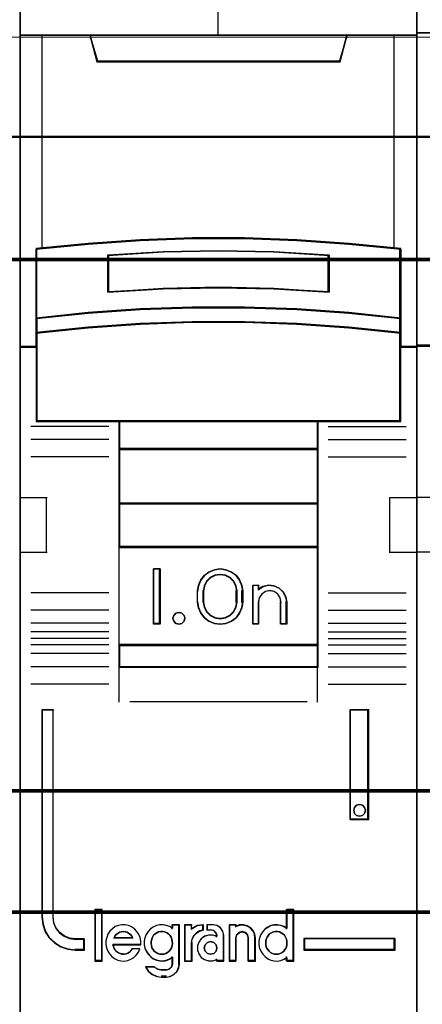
# Model space of a CAD drawing. Header units: millimetres. Extents: x -1290 to 1795, y -4192 to -1311.
# Tile 602 of 656: x 1099.24 to 1102.88, y -2951.31 to -2942.41. Entities that reach past the tile are written whole.
import ezdxf

# ---------------------------------------------------------------- set-up
doc = ezdxf.new("R2010")
doc.units = ezdxf.units.MM
doc.layers.add('30', color=7, linetype='Continuous')
doc.layers.add('45', color=7, linetype='Continuous')
doc.layers.add('Aparatura', color=7, linetype='Continuous', lineweight=13)

# ---------------------------------------------------------------- blocks, each defined once
blk = doc.blocks.new('*U390')
at = {"layer": '45', "color": 7}
for points in [[(360.472896, -233.760161), (342.499917, -233.760161), (342.499917, -315.4849), (360.472896, -315.4849), (360.472896, -233.760161)], [(350.307486, -261.657087), (352.665327, -261.657087), (355.023168, -261.744952), (357.375448, -261.909699), (359.727729, -262.140344), (359.727729, -265.276027), (359.727729, -265.945997), (359.727729, -266.577527), (360.472896, -266.577527), (360.472896, -252.46421), (359.471925, -252.46421), (357.297595, -252.46421), (356.980621, -253.644896), (345.992191, -253.644896), (345.675217, -252.46421), (343.500887, -252.46421), (342.499917, -252.46421), (342.499917, -266.577527), (343.245084, -266.577527), (343.245084, -265.945997), (343.245084, -265.276027), (343.245084, -262.140344), (345.586242, -261.909699), (347.949644, -261.744952), (350.307486, -261.657087)], [(345.986101, -253.679668), (356.986712, -253.679668), (357.304037, -252.46421), (351.480839, -252.46421), (345.668775, -252.46421), (345.986101, -253.679668)], [(355.024106, -264.875361), (357.37701, -265.035902), (359.729915, -265.279483), (359.729915, -262.118474), (357.37701, -261.885965), (355.024106, -261.719888), (352.66564, -261.631313), (350.307173, -261.631313), (347.948706, -261.719888), (345.584677, -261.885965), (343.242898, -262.118474), (343.242898, -265.279483), (345.584677, -265.035902), (347.948706, -264.875361), (350.307173, -264.792322), (352.66564, -264.792322), (355.024106, -264.875361)], [(356.489443, -262.408488), (356.489443, -264.080183), (353.987925, -263.940409), (351.480835, -263.895681), (348.984888, -263.940409), (346.483369, -264.080183), (346.483369, -262.408488), (348.984888, -262.263123), (351.480835, -262.218396), (353.987925, -262.263123), (356.489443, -262.408488)], [(353.987925, -263.940409), (356.489443, -264.080183), (356.489443, -262.408488), (353.987925, -262.263123), (351.480835, -262.218396), (348.984888, -262.263123), (346.483369, -262.408488), (346.483369, -264.080183), (348.984888, -263.940409), (351.480835, -263.895681), (353.987925, -263.940409)], [(357.37701, -265.007853), (355.024106, -264.843723), (352.66564, -264.758828), (350.307173, -264.758828), (347.948706, -264.843723), (345.584677, -265.007853), (343.242898, -265.256878), (343.242898, -265.947356), (345.584677, -265.698331), (347.948706, -265.534201), (350.307173, -265.449306), (352.66564, -265.449306), (355.024106, -265.534201), (357.37701, -265.698331), (359.729915, -265.947356), (359.729915, -265.256878), (357.37701, -265.007853)], [(355.024106, -265.50957), (352.66564, -265.426702), (350.307173, -265.426702), (347.948706, -265.50957), (345.584677, -265.669781), (343.242898, -265.91286), (343.242898, -266.548179), (343.242898, -269.940234), (346.99197, -269.940234), (355.980843, -269.940234), (359.729915, -269.940234), (359.729915, -266.548179), (359.729915, -265.91286), (357.37701, -265.669781), (355.024106, -265.50957)], [(346.982867, -271.193395), (355.989945, -271.193395), (355.989945, -269.902532), (346.982867, -269.902532), (346.982867, -271.193395)], [(355.989945, -271.155692), (346.982867, -271.155692), (346.982867, -273.658423), (355.989945, -273.658423), (355.989945, -271.155692)], [(355.989945, -273.62072), (346.982867, -273.62072), (346.982867, -275.624341), (355.989945, -275.624341), (355.989945, -273.62072)], [(346.982867, -280.055287), (355.989945, -280.055287), (355.989945, -275.586638), (346.982867, -275.586638), (346.982867, -280.055287)], [(348.843005, -276.599221), (348.843005, -279.101951), (348.547603, -279.101951), (348.547603, -276.599221), (348.843005, -276.599221)], [(352.543364, -277.344478), (352.582975, -277.594751), (352.582975, -278.10642), (352.543364, -278.356694), (352.435851, -278.601405), (352.283069, -278.812747), (352.073702, -278.96291), (351.824724, -279.06302), (351.564429, -279.101951), (351.298475, -279.06302), (351.049497, -278.96291), (350.845788, -278.812747), (350.687348, -278.601405), (350.579835, -278.356694), (350.540224, -278.10642), (350.540224, -277.594751), (350.579835, -277.344478), (350.687348, -277.099767), (350.845788, -276.888425), (351.049497, -276.738261), (351.298475, -276.638152), (351.564429, -276.599221), (351.824724, -276.638152), (352.073702, -276.738261), (352.283069, -276.888425), (352.435851, -277.099767), (352.543364, -277.344478)], [(352.326959, -278.108312), (352.326959, -277.59485), (352.287127, -277.371605), (352.184699, -277.159523), (352.008297, -276.992089), (351.797751, -276.886048), (351.564445, -276.84698), (351.325448, -276.886048), (351.114902, -276.992089), (350.9385, -277.159523), (350.836072, -277.371605), (350.79624, -277.59485), (350.79624, -278.108312), (350.836072, -278.331557), (350.9385, -278.543639), (351.114902, -278.711073), (351.325448, -278.817114), (351.564445, -278.850601), (351.797751, -278.817114), (352.008297, -278.711073), (352.184699, -278.543639), (352.287127, -278.331557), (352.326959, -278.108312)], [(353.504009, -277.394878), (353.754387, -277.338909), (353.993384, -277.361296), (354.226691, -277.462042), (354.408784, -277.635547), (354.533973, -277.853829), (354.573806, -278.100095), (354.573806, -279.101951), (354.312047, -279.101951), (354.312047, -278.100095), (354.272214, -277.898605), (354.169787, -277.736293), (354.004765, -277.624353), (353.79991, -277.585175), (353.606436, -277.624353), (353.447105, -277.736293), (353.327606, -277.898605), (353.293464, -278.100095), (353.293464, -279.101951), (353.043086, -279.101951), (353.043086, -277.338909), (353.293464, -277.338909), (353.293464, -277.529205), (353.504009, -277.394878)], [(349.927817, -278.701785), (349.963743, -278.831251), (349.927817, -278.960716), (349.832015, -279.060757), (349.700288, -279.101951), (349.556585, -279.060757), (349.466771, -278.960716), (349.424858, -278.831251), (349.466771, -278.701785), (349.556585, -278.601744), (349.700288, -278.57232), (349.832015, -278.601744), (349.927817, -278.701785)], [(355.989945, -280.017584), (346.982867, -280.017584), (346.982867, -281.040939), (355.989945, -281.040939), (355.989945, -280.017584)], [(345.423502, -293.834666), (345.423502, -293.345526), (345.021603, -293.345526), (344.749896, -293.307054), (344.512153, -293.202631), (344.302712, -293.05424), (344.138556, -292.85089), (344.031005, -292.609067), (344.002702, -292.345261), (344.002702, -282.969154), (343.498913, -282.969154), (343.498913, -292.345261), (343.532876, -292.680515), (343.640427, -292.999281), (343.821565, -293.279575), (344.070629, -293.510405), (344.359318, -293.686276), (344.676309, -293.796195), (345.021603, -293.834666), (345.423502, -293.834666)], [(357.443682, -282.969154), (357.443682, -287.931526), (358.281549, -287.931526), (358.281549, -282.969154), (357.443682, -282.969154)], [(358.095316, -287.382346), (358.131163, -287.511811), (358.095316, -287.653046), (357.999725, -287.741318), (357.862314, -287.782511), (357.730876, -287.741318), (357.635286, -287.653046), (357.599439, -287.511811), (357.635286, -287.382346), (357.730876, -287.282305), (357.862314, -287.252881), (357.999725, -287.282305), (358.095316, -287.382346)], [(346.209451, -294.310437), (346.209451, -292.019559), (345.903307, -292.019559), (345.903307, -294.310437), (346.209451, -294.310437)], [(359.4739, -293.310422), (355.350803, -293.310422), (355.350803, -293.834666), (359.4739, -293.834666), (359.4739, -293.310422)]]:
    blk.add_lwpolyline(points, close=True, dxfattribs=at)
at = {"layer": '45', "color": 139}
for points in [[(360.472896, -233.760161), (342.499917, -233.760161), (342.499917, -315.4849), (360.472896, -315.4849), (360.472896, -233.760161)], [(355.015655, -265.526864), (352.662822, -265.444656), (350.30999, -265.444656), (347.957158, -265.526864), (345.598776, -265.685801), (343.262591, -265.926946), (343.262591, -266.557211), (343.262591, -269.922281), (347.002707, -269.922281), (355.970106, -269.922281), (359.710221, -269.922281), (359.710221, -266.557211), (359.710221, -265.926946), (357.362938, -265.685801), (355.015655, -265.526864)], [(349.963743, -278.831251), (349.927817, -278.701785), (349.832015, -278.601744), (349.700288, -278.57232), (349.556585, -278.601744), (349.466771, -278.701785), (349.424858, -278.831251), (349.466771, -278.960716), (349.556585, -279.060757), (349.700288, -279.101951), (349.832015, -279.060757), (349.927817, -278.960716), (349.963743, -278.831251)], [(358.131163, -287.511811), (358.095316, -287.382346), (357.999725, -287.282305), (357.862314, -287.252881), (357.730876, -287.282305), (357.635286, -287.382346), (357.599439, -287.511811), (357.635286, -287.653046), (357.730876, -287.741318), (357.862314, -287.782511), (357.999725, -287.741318), (358.095316, -287.653046), (358.131163, -287.511811)], [(348.916888, -294.021384), (349.015259, -294.010017), (349.102057, -293.981598), (349.183069, -293.936129), (349.252508, -293.879293), (349.31616, -293.799721), (349.356666, -293.725834), (349.385599, -293.629212), (349.408745, -293.53259), (349.397172, -293.435968), (349.379812, -293.339346), (349.339306, -293.254091), (349.287227, -293.163153), (349.217789, -293.100632), (349.142563, -293.04948), (349.055765, -293.009694), (348.96318, -292.992643), (348.876382, -292.992643), (348.77801, -293.009694), (348.702785, -293.04948), (348.621773, -293.100632), (348.552335, -293.163153), (348.506042, -293.254091), (348.465536, -293.339346), (348.436604, -293.435968), (348.436604, -293.53259), (348.448177, -293.629212), (348.477109, -293.725834), (348.523402, -293.799721), (348.581267, -293.879293), (348.662279, -293.936129), (348.743291, -293.981598), (348.830089, -294.010017), (348.916888, -294.021384)], [(354.099372, -294.021384), (354.191864, -294.010017), (354.278576, -293.981598), (354.365288, -293.936129), (354.434657, -293.879293), (354.492465, -293.799721), (354.544492, -293.725834), (354.573396, -293.629212), (354.579177, -293.53259), (354.579177, -293.435968), (354.561834, -293.339346), (354.521369, -293.254091), (354.463561, -293.163153), (354.394192, -293.100632), (354.324822, -293.04948), (354.238111, -293.009694), (354.151399, -292.992643), (354.053126, -292.992643), (353.966414, -293.009694), (353.879702, -293.04948), (353.798771, -293.100632), (353.740964, -293.163153), (353.683156, -293.254091), (353.64269, -293.339346), (353.619567, -293.435968), (353.619567, -293.53259), (353.631129, -293.629212), (353.660033, -293.725834), (353.71206, -293.799721), (353.769868, -293.879293), (353.839237, -293.936129), (353.925949, -293.981598), (354.01266, -294.010017), (354.099372, -294.021384)], [(351.417479, -293.734126), (351.37579, -293.593429), (351.268591, -293.487906), (351.125658, -293.446869), (350.982725, -293.487906), (350.875525, -293.593429), (350.833836, -293.734126), (350.875525, -293.874824), (350.982725, -293.980347), (351.125658, -294.021384), (351.268591, -293.980347), (351.37579, -293.874824), (351.417479, -293.734126)]]:
    blk.add_lwpolyline(points, close=True, dxfattribs=at)
at = {"layer": '45', "color": 59}
for points in [[(360.454992, -233.778115), (342.51782, -233.778115), (342.51782, -315.466946), (360.454992, -315.466946), (360.454992, -233.778115)], [(350.309834, -261.651652), (352.662978, -261.651652), (355.016122, -261.739293), (357.363716, -261.903621), (359.71131, -262.13368), (359.71131, -265.261384), (359.71131, -265.92965), (359.71131, -266.559573), (360.454992, -266.559573), (360.454992, -252.482164), (359.456016, -252.482164), (357.286018, -252.482164), (356.969676, -253.659846), (346.003137, -253.659846), (345.686794, -252.482164), (343.516796, -252.482164), (342.51782, -252.482164), (342.51782, -266.559573), (343.261502, -266.559573), (343.261502, -265.92965), (343.261502, -265.261384), (343.261502, -262.13368), (345.597997, -261.903621), (347.95669, -261.739293), (350.309834, -261.651652)], [(345.986101, -253.679668), (356.986712, -253.679668), (357.304037, -252.46421), (351.480839, -252.46421), (345.668775, -252.46421), (345.986101, -253.679668)], [(355.024106, -264.875361), (357.37701, -265.035902), (359.729915, -265.279483), (359.729915, -262.118474), (357.37701, -261.885965), (355.024106, -261.719888), (352.66564, -261.631313), (350.307173, -261.631313), (347.948706, -261.719888), (345.584677, -261.885965), (343.242898, -262.118474), (343.242898, -265.279483), (345.584677, -265.035902), (347.948706, -264.875361), (350.307173, -264.792322), (352.66564, -264.792322), (355.024106, -264.875361)], [(356.489443, -262.408488), (356.489443, -264.080183), (353.987925, -263.940409), (351.480835, -263.895681), (348.984888, -263.940409), (346.483369, -264.080183), (346.483369, -262.408488), (348.984888, -262.263123), (351.480835, -262.218396), (353.987925, -262.263123), (356.489443, -262.408488)], [(353.987925, -263.940409), (356.489443, -264.080183), (356.489443, -262.408488), (353.987925, -262.263123), (351.480835, -262.218396), (348.984888, -262.263123), (346.483369, -262.408488), (346.483369, -264.080183), (348.984888, -263.940409), (351.480835, -263.895681), (353.987925, -263.940409)], [(353.978078, -263.925151), (356.46975, -264.062229), (356.46975, -262.422775), (353.978078, -262.280214), (351.480857, -262.236349), (348.994734, -262.280214), (346.503063, -262.422775), (346.503063, -264.062229), (348.994734, -263.925151), (351.480857, -263.881286), (353.978078, -263.925151)], [(357.37701, -265.007853), (355.024106, -264.843723), (352.66564, -264.758828), (350.307173, -264.758828), (347.948706, -264.843723), (345.584677, -265.007853), (343.242898, -265.256878), (343.242898, -265.947356), (345.584677, -265.698331), (347.948706, -265.534201), (350.307173, -265.449306), (352.66564, -265.449306), (355.024106, -265.534201), (357.37701, -265.698331), (359.729915, -265.947356), (359.729915, -265.256878), (357.37701, -265.007853)], [(357.362938, -265.018283), (355.015655, -264.859112), (352.662822, -264.776782), (350.30999, -264.776782), (347.957158, -264.859112), (345.598776, -265.018283), (343.262591, -265.259785), (343.262591, -265.929402), (345.598776, -265.687901), (347.957158, -265.52873), (350.30999, -265.4464), (352.662822, -265.4464), (355.015655, -265.52873), (357.362938, -265.687901), (359.710221, -265.929402), (359.710221, -265.259785), (357.362938, -265.018283)], [(355.024106, -265.50957), (352.66564, -265.426702), (350.307173, -265.426702), (347.948706, -265.50957), (345.584677, -265.669781), (343.242898, -265.91286), (343.242898, -266.548179), (343.242898, -269.940234), (346.99197, -269.940234), (355.980843, -269.940234), (359.729915, -269.940234), (359.729915, -266.548179), (359.729915, -265.91286), (357.37701, -265.669781), (355.024106, -265.50957)], [(346.982867, -271.193395), (355.989945, -271.193395), (355.989945, -269.902532), (346.982867, -269.902532), (346.982867, -271.193395)], [(347.002561, -271.175441), (355.970252, -271.175441), (355.970252, -269.920485), (347.002561, -269.920485), (347.002561, -271.175441)], [(355.989945, -271.155692), (346.982867, -271.155692), (346.982867, -273.658423), (355.989945, -273.658423), (355.989945, -271.155692)], [(355.970252, -271.173646), (347.002561, -271.173646), (347.002561, -273.640469), (355.970252, -273.640469), (355.970252, -271.173646)], [(355.989945, -273.62072), (346.982867, -273.62072), (346.982867, -275.624341), (355.989945, -275.624341), (355.989945, -273.62072)], [(355.970252, -273.638674), (347.002561, -273.638674), (347.002561, -275.606387), (355.970252, -275.606387), (355.970252, -273.638674)], [(346.982867, -280.055287), (355.989945, -280.055287), (355.989945, -275.586638), (346.982867, -275.586638), (346.982867, -280.055287)], [(348.843005, -276.599221), (348.843005, -279.101951), (348.547603, -279.101951), (348.547603, -276.599221), (348.843005, -276.599221)], [(352.543364, -277.344478), (352.582975, -277.594751), (352.582975, -278.10642), (352.543364, -278.356694), (352.435851, -278.601405), (352.283069, -278.812747), (352.073702, -278.96291), (351.824724, -279.06302), (351.564429, -279.101951), (351.298475, -279.06302), (351.049497, -278.96291), (350.845788, -278.812747), (350.687348, -278.601405), (350.579835, -278.356694), (350.540224, -278.10642), (350.540224, -277.594751), (350.579835, -277.344478), (350.687348, -277.099767), (350.845788, -276.888425), (351.049497, -276.738261), (351.298475, -276.638152), (351.564429, -276.599221), (351.824724, -276.638152), (352.073702, -276.738261), (352.283069, -276.888425), (352.435851, -277.099767), (352.543364, -277.344478)], [(352.326959, -278.108312), (352.326959, -277.59485), (352.287127, -277.371605), (352.184699, -277.159523), (352.008297, -276.992089), (351.797751, -276.886048), (351.564445, -276.84698), (351.325448, -276.886048), (351.114902, -276.992089), (350.9385, -277.159523), (350.836072, -277.371605), (350.79624, -277.59485), (350.79624, -278.108312), (350.836072, -278.331557), (350.9385, -278.543639), (351.114902, -278.711073), (351.325448, -278.817114), (351.564445, -278.850601), (351.797751, -278.817114), (352.008297, -278.711073), (352.184699, -278.543639), (352.287127, -278.331557), (352.326959, -278.108312)], [(352.309056, -278.103661), (352.309056, -277.599401), (352.270155, -277.380157), (352.170124, -277.171875), (351.997847, -277.007442), (351.792227, -276.903301), (351.564378, -276.864934), (351.330972, -276.903301), (351.125351, -277.007442), (350.953075, -277.171875), (350.853044, -277.380157), (350.814143, -277.599401), (350.814143, -278.103661), (350.853044, -278.322905), (350.953075, -278.531187), (351.125351, -278.69562), (351.330972, -278.799761), (351.564378, -278.832647), (351.792227, -278.799761), (351.997847, -278.69562), (352.170124, -278.531187), (352.270155, -278.322905), (352.309056, -278.103661)], [(353.504009, -277.394878), (353.754387, -277.338909), (353.993384, -277.361296), (354.226691, -277.462042), (354.408784, -277.635547), (354.533973, -277.853829), (354.573806, -278.100095), (354.573806, -279.101951), (354.312047, -279.101951), (354.312047, -278.100095), (354.272214, -277.898605), (354.169787, -277.736293), (354.004765, -277.624353), (353.79991, -277.585175), (353.606436, -277.624353), (353.447105, -277.736293), (353.327606, -277.898605), (353.293464, -278.100095), (353.293464, -279.101951), (353.043086, -279.101951), (353.043086, -277.338909), (353.293464, -277.338909), (353.293464, -277.529205), (353.504009, -277.394878)], [(349.927817, -278.701785), (349.963743, -278.831251), (349.927817, -278.960716), (349.832015, -279.060757), (349.700288, -279.101951), (349.556585, -279.060757), (349.466771, -278.960716), (349.424858, -278.831251), (349.466771, -278.701785), (349.556585, -278.601744), (349.700288, -278.57232), (349.832015, -278.601744), (349.927817, -278.701785)], [(355.989945, -280.017584), (346.982867, -280.017584), (346.982867, -281.040939), (355.989945, -281.040939), (355.989945, -280.017584)], [(355.970252, -280.035538), (347.002561, -280.035538), (347.002561, -281.022985), (355.970252, -281.022985), (355.970252, -280.035538)], [(357.443682, -282.969154), (357.443682, -287.931526), (358.281549, -287.931526), (358.281549, -282.969154), (357.443682, -282.969154)], [(358.095316, -287.382346), (358.131163, -287.511811), (358.095316, -287.653046), (357.999725, -287.741318), (357.862314, -287.782511), (357.730876, -287.741318), (357.635286, -287.653046), (357.599439, -287.511811), (357.635286, -287.382346), (357.730876, -287.282305), (357.862314, -287.252881), (357.999725, -287.282305), (358.095316, -287.382346)], [(346.229144, -294.32839), (346.229144, -292.001605), (345.885404, -292.001605), (345.885404, -294.32839), (346.229144, -294.32839)], [(353.315214, -293.432188), (353.315214, -293.593616), (353.343652, -293.743911), (353.400528, -293.883072), (353.485843, -294.016668), (353.593908, -294.127997), (353.719036, -294.222627), (353.849852, -294.283858), (353.997731, -294.317257), (354.151298, -294.32839), (354.304864, -294.300558), (354.447055, -294.244893), (354.572183, -294.161396), (354.572183, -294.32839), (354.890691, -294.32839), (354.890691, -292.001605), (354.572183, -292.001605), (354.572183, -292.858842), (354.447055, -292.775345), (354.304864, -292.725246), (354.151298, -292.697414), (353.997731, -292.708547), (353.849852, -292.736379), (353.719036, -292.803177), (353.593908, -292.886674), (353.485843, -292.998003), (353.400528, -293.131599), (353.343652, -293.281893), (353.315214, -293.432188)], [(346.390273, -293.57149), (346.418705, -293.72287), (346.47557, -293.87425), (346.555181, -294.003204), (346.657538, -294.120944), (346.782642, -294.216257), (346.930491, -294.283537), (347.072653, -294.317177), (347.226189, -294.32839), (347.379725, -294.300357), (347.527574, -294.24429), (347.658364, -294.16019), (347.766407, -294.053664), (347.863078, -293.919103), (347.931316, -293.778937), (347.584439, -293.778937), (347.527574, -293.851823), (347.459336, -293.919103), (347.379725, -293.969563), (347.3058, -293.997597), (347.220503, -294.014417), (347.129519, -294.003204), (347.044221, -293.986383), (346.958923, -293.95835), (346.879312, -293.902283), (346.822447, -293.835003), (346.765582, -293.75651), (346.73715, -293.67241), (346.708717, -293.58831), (347.971121, -293.58831), (347.971121, -293.425717), (347.942689, -293.263123), (347.880137, -293.122957), (347.79484, -292.988397), (347.692483, -292.876263), (347.556006, -292.78095), (347.41953, -292.724883), (347.265995, -292.685637), (347.112459, -292.685637), (346.958923, -292.71367), (346.816761, -292.769737), (346.691658, -292.86505), (346.572241, -292.971577), (346.486943, -293.106137), (346.430078, -293.257517), (346.390273, -293.408897), (346.390273, -293.57149)], [(348.212143, -293.119919), (348.1553, -293.270248), (348.126879, -293.420576), (348.126879, -293.58204), (348.1553, -293.732369), (348.212143, -293.871562), (348.303091, -294.005188), (348.405407, -294.116542), (348.530461, -294.211193), (348.678251, -294.272438), (348.820358, -294.305845), (348.973832, -294.31698), (349.121623, -294.289142), (349.263729, -294.233464), (349.400151, -294.149948), (349.400151, -294.467309), (349.360362, -294.606502), (349.252361, -294.701153), (349.121623, -294.740127), (348.91699, -294.740127), (348.735094, -294.701153), (348.570251, -294.606502), (348.178037, -294.606502), (348.308775, -294.790237), (348.484987, -294.92943), (348.695304, -295.024081), (348.91699, -295.05192), (349.121623, -295.05192), (349.303519, -295.024081), (349.462678, -294.940565), (349.5991, -294.818075), (349.684364, -294.645476), (349.71847, -294.467309), (349.71847, -292.685637), (349.400151, -292.685637), (349.400151, -292.847101), (349.263729, -292.763585), (349.121623, -292.713475), (348.973832, -292.685637), (348.820358, -292.696772), (348.678251, -292.724611), (348.530461, -292.791424), (348.405407, -292.874939), (348.303091, -292.986294), (348.212143, -293.119919)], [(349.940469, -292.685637), (349.940469, -294.32839), (350.266138, -294.32839), (350.266138, -293.50421), (350.295215, -293.341617), (350.370817, -293.179023), (350.492943, -293.055677), (350.638331, -292.971577), (350.806981, -292.921117), (350.806981, -292.685637), (350.522021, -292.724883), (350.266138, -292.859443), (350.266138, -292.685637), (349.940469, -292.685637)], [(349.960162, -292.70359), (349.960162, -294.310437), (350.271701, -294.310437), (350.271701, -293.504271), (350.299517, -293.345232), (350.371839, -293.186193), (350.488666, -293.065542), (350.627746, -292.98328), (350.789078, -292.933923), (350.789078, -292.70359), (350.516482, -292.741979), (350.271701, -292.873598), (350.271701, -292.70359), (349.960162, -292.70359)], [(350.592178, -293.476177), (350.534853, -293.644377), (350.534853, -293.835003), (350.592178, -294.003204), (350.706827, -294.16019), (350.850138, -294.26111), (351.039309, -294.317177), (351.222748, -294.317177), (351.406186, -294.26111), (351.406186, -294.32839), (351.727204, -294.32839), (351.727204, -293.15099), (351.687077, -292.971577), (351.57816, -292.820197), (351.423384, -292.724883), (351.239945, -292.685637), (350.976252, -292.685637), (350.976252, -292.921117), (351.165423, -292.921117), (351.280072, -292.94915), (351.366059, -293.038857), (351.406186, -293.15099), (351.406186, -293.21827), (351.222748, -293.162203), (351.039309, -293.162203), (350.850138, -293.21827), (350.706827, -293.324797), (350.592178, -293.476177)], [(351.961735, -292.685637), (351.961735, -294.32839), (352.271287, -294.32839), (352.271287, -293.274337), (352.311415, -293.13417), (352.414599, -293.038857), (352.552178, -292.99961), (352.701221, -293.038857), (352.792941, -293.13417), (352.833068, -293.274337), (352.833068, -294.32839), (353.154085, -294.32839), (353.154085, -293.274337), (353.125423, -293.106137), (353.056634, -292.943543), (352.941984, -292.820197), (352.787208, -292.736097), (352.620967, -292.685637), (352.437529, -292.69685), (352.271287, -292.752917), (352.271287, -292.685637), (351.961735, -292.685637)], [(351.979638, -292.70359), (351.979638, -294.310437), (352.279895, -294.310437), (352.279895, -293.279423), (352.318817, -293.14232), (352.418902, -293.04909), (352.55235, -293.010701), (352.696918, -293.04909), (352.785883, -293.14232), (352.824805, -293.279423), (352.824805, -294.310437), (353.136182, -294.310437), (353.136182, -293.279423), (353.108381, -293.114899), (353.041657, -292.95586), (352.930451, -292.835209), (352.780322, -292.752947), (352.619074, -292.70359), (352.441144, -292.714559), (352.279895, -292.7694), (352.279895, -292.70359), (351.979638, -292.70359)], [(347.564744, -293.204422), (347.611268, -293.297854), (346.744755, -293.297854), (346.797095, -293.204422), (346.85525, -293.129677), (346.925036, -293.079846), (347.012269, -293.023787), (347.093687, -293.005101), (347.180919, -292.992643), (347.268152, -293.005101), (347.355385, -293.023787), (347.436802, -293.079846), (347.506589, -293.129677), (347.564744, -293.204422)], [(347.611268, -293.297854), (346.744755, -293.297854), (346.797095, -293.204422), (346.85525, -293.129677), (346.925036, -293.079846), (347.012269, -293.023787), (347.093687, -293.005101), (347.180919, -292.992643), (347.268152, -293.005101), (347.355385, -293.023787), (347.436802, -293.079846), (347.506589, -293.129677), (347.564744, -293.204422), (347.611268, -293.297854)], [(349.31616, -293.799721), (349.252508, -293.879293), (349.183069, -293.936129), (349.102057, -293.981598), (349.015259, -294.010017), (348.916888, -294.021384), (348.830089, -294.010017), (348.743291, -293.981598), (348.662279, -293.936129), (348.581267, -293.879293), (348.523402, -293.799721), (348.477109, -293.725834), (348.448177, -293.629212), (348.436604, -293.53259), (348.436604, -293.435968), (348.465536, -293.339346), (348.506042, -293.254091), (348.552335, -293.163153), (348.621773, -293.100632), (348.702785, -293.04948), (348.77801, -293.009694), (348.876382, -292.992643), (348.96318, -292.992643), (349.055765, -293.009694), (349.142563, -293.04948), (349.217789, -293.100632), (349.287227, -293.163153), (349.339306, -293.254091), (349.379812, -293.339346), (349.397172, -293.435968), (349.408745, -293.53259), (349.385599, -293.629212), (349.356666, -293.725834), (349.31616, -293.799721)], [(348.506042, -293.254091), (348.552335, -293.163153), (348.621773, -293.100632), (348.702785, -293.04948), (348.77801, -293.009694), (348.876382, -292.992643), (348.96318, -292.992643), (349.055765, -293.009694), (349.142563, -293.04948), (349.217789, -293.100632), (349.287227, -293.163153), (349.339306, -293.254091), (349.379812, -293.339346), (349.397172, -293.435968), (349.408745, -293.53259), (349.385599, -293.629212), (349.356666, -293.725834), (349.31616, -293.799721), (349.252508, -293.879293), (349.183069, -293.936129), (349.102057, -293.981598), (349.015259, -294.010017), (348.916888, -294.021384), (348.830089, -294.010017), (348.743291, -293.981598), (348.662279, -293.936129), (348.581267, -293.879293), (348.523402, -293.799721), (348.477109, -293.725834), (348.448177, -293.629212), (348.436604, -293.53259), (348.436604, -293.435968), (348.465536, -293.339346), (348.506042, -293.254091)], [(354.238111, -293.009694), (354.324822, -293.04948), (354.394192, -293.100632), (354.463561, -293.163153), (354.521369, -293.254091), (354.561834, -293.339346), (354.579177, -293.435968), (354.579177, -293.53259), (354.573396, -293.629212), (354.544492, -293.725834), (354.492465, -293.799721), (354.434657, -293.879293), (354.365288, -293.936129), (354.278576, -293.981598), (354.191864, -294.010017), (354.099372, -294.021384), (354.01266, -294.010017), (353.925949, -293.981598), (353.839237, -293.936129), (353.769868, -293.879293), (353.71206, -293.799721), (353.660033, -293.725834), (353.631129, -293.629212), (353.619567, -293.53259), (353.619567, -293.435968), (353.64269, -293.339346), (353.683156, -293.254091), (353.740964, -293.163153), (353.798771, -293.100632), (353.879702, -293.04948), (353.966414, -293.009694), (354.053126, -292.992643), (354.151399, -292.992643), (354.238111, -293.009694)], [(353.64269, -293.339346), (353.683156, -293.254091), (353.740964, -293.163153), (353.798771, -293.100632), (353.879702, -293.04948), (353.966414, -293.009694), (354.053126, -292.992643), (354.151399, -292.992643), (354.238111, -293.009694), (354.324822, -293.04948), (354.394192, -293.100632), (354.463561, -293.163153), (354.521369, -293.254091), (354.561834, -293.339346), (354.579177, -293.435968), (354.579177, -293.53259), (354.573396, -293.629212), (354.544492, -293.725834), (354.492465, -293.799721), (354.434657, -293.879293), (354.365288, -293.936129), (354.278576, -293.981598), (354.191864, -294.010017), (354.099372, -294.021384), (354.01266, -294.010017), (353.925949, -293.981598), (353.839237, -293.936129), (353.769868, -293.879293), (353.71206, -293.799721), (353.660033, -293.725834), (353.631129, -293.629212), (353.619567, -293.53259), (353.619567, -293.435968), (353.64269, -293.339346)], [(359.455996, -293.328375), (355.370496, -293.328375), (355.370496, -293.816713), (359.455996, -293.816713), (359.455996, -293.328375)], [(351.37579, -293.593429), (351.417479, -293.734126), (351.37579, -293.874824), (351.268591, -293.980347), (351.125658, -294.021384), (350.982725, -293.980347), (350.875525, -293.874824), (350.833836, -293.734126), (350.875525, -293.593429), (350.982725, -293.487906), (351.125658, -293.446869), (351.268591, -293.487906), (351.37579, -293.593429)], [(350.833836, -293.734126), (350.875525, -293.593429), (350.982725, -293.487906), (351.125658, -293.446869), (351.268591, -293.487906), (351.37579, -293.593429), (351.417479, -293.734126), (351.37579, -293.874824), (351.268591, -293.980347), (351.125658, -294.021384), (350.982725, -293.980347), (350.875525, -293.874824), (350.833836, -293.734126)]]:
    blk.add_lwpolyline(points, close=True, dxfattribs=at)
at = {"layer": '45', "color": 139}
for points in [[(351.462237, -245.277389), (351.462237, -252.501913)], [(342.499917, -252.46421), (360.472896, -252.46421)], [(345.668775, -252.46421), (346.023258, -253.679668)], [(357.304037, -252.46421), (356.949554, -253.679668)], [(345.985661, -253.641966), (356.988941, -253.641966)], [(359.729915, -262.151967), (357.37701, -261.903473), (355.024106, -261.725978), (352.66564, -261.631313), (350.307173, -261.631313), (347.948706, -261.725978), (345.584677, -261.903473), (343.242898, -262.151967)], [(343.242898, -262.114265), (343.242898, -269.940234)], [(359.690528, -269.940234), (359.690528, -262.114265)], [(356.489443, -262.442815), (353.987925, -262.2712), (351.480835, -262.218396), (348.984888, -262.2712), (346.483369, -262.442815)], [(346.483369, -264.080183), (346.483369, -262.403317)], [(356.450056, -264.080183), (356.450056, -262.403317)], [(356.489443, -264.080183), (353.987925, -263.914248), (351.480835, -263.861149), (348.984888, -263.914248), (346.483369, -264.080183)], [(359.729915, -265.279483), (357.37701, -265.019155), (355.024106, -264.847576), (352.66564, -264.758828), (350.307173, -264.758828), (347.948706, -264.847576), (345.584677, -265.019155), (343.242898, -265.279483)], [(359.729915, -265.947356), (357.37701, -265.687029), (355.024106, -265.51545), (352.66564, -265.426702), (350.307173, -265.426702), (347.948706, -265.51545), (345.584677, -265.687029), (343.242898, -265.947356)], [(343.282285, -266.539824), (342.499917, -266.539824)], [(360.472896, -266.539824), (359.690528, -266.539824)], [(346.522756, -270.164654), (342.999415, -270.164654)], [(359.729915, -269.902532), (343.242898, -269.902532)], [(346.982867, -269.902532), (346.982867, -281.040939)], [(346.982867, -269.902532), (355.989945, -269.902532)], [(355.950558, -269.902532), (355.950558, -281.040939)], [(356.450056, -270.164654), (359.973398, -270.164654)], [(346.522756, -270.749941), (342.999415, -270.749941)], [(356.450056, -270.749941), (359.973398, -270.749941)], [(346.522756, -271.534513), (342.999415, -271.534513)], [(346.982867, -271.155692), (355.989945, -271.155692)], [(356.450056, -271.534513), (359.973398, -271.534513)], [(342.499917, -273.374756), (343.731654, -273.374756)], [(343.692267, -273.374756), (343.692267, -275.877486)], [(346.982867, -273.62072), (355.989945, -273.62072)], [(359.241158, -275.877486), (359.241158, -273.374756)], [(359.241158, -273.374756), (360.472896, -273.374756)], [(342.499917, -275.837988), (343.731654, -275.837988)], [(346.982867, -275.586638), (355.989945, -275.586638)], [(359.241158, -275.837988), (360.472896, -275.837988)], [(348.843005, -276.599221), (348.547603, -276.599221)], [(348.547603, -276.599221), (348.547603, -279.101951)], [(348.803618, -276.599221), (348.803618, -279.101951)], [(352.582975, -277.618985), (352.543364, -277.362619), (352.435851, -277.111951), (352.283069, -276.895465), (352.073702, -276.741646), (351.824724, -276.6391), (351.564429, -276.599221), (351.298475, -276.6391), (351.049497, -276.741646), (350.845788, -276.895465), (350.687348, -277.111951), (350.579835, -277.362619), (350.540224, -277.618985)], [(352.326959, -277.618985), (352.287127, -277.388535), (352.184699, -277.169609), (352.008297, -276.996772), (351.797751, -276.887309), (351.564445, -276.84698), (351.325448, -276.887309), (351.114902, -276.996772), (350.9385, -277.169609), (350.836072, -277.388535), (350.79624, -277.618985)], [(346.522756, -277.672845), (342.999415, -277.672845)], [(350.540224, -278.121685), (350.540224, -277.581282)], [(350.79624, -278.121685), (350.79624, -277.581282)], [(352.289363, -278.121685), (352.289363, -277.581282)], [(352.543588, -278.121685), (352.543588, -277.581282)], [(353.043086, -277.338909), (353.325956, -277.338909)], [(353.043086, -277.338909), (353.043086, -279.101951)], [(353.286569, -277.338909), (353.286569, -277.563328)], [(354.573806, -278.121685), (354.533758, -277.868434), (354.407895, -277.643961), (354.224821, -277.465534), (353.990258, -277.361931), (353.749974, -277.338909), (353.498248, -277.396466), (353.286569, -277.534603)], [(354.319581, -278.121685), (354.279184, -277.910223), (354.175305, -277.739879), (354.007946, -277.6224), (353.800189, -277.581282), (353.603975, -277.6224), (353.442386, -277.739879), (353.321195, -277.910223), (353.286569, -278.121685)], [(356.450056, -277.672845), (359.973398, -277.672845)], [(350.540224, -278.083982), (350.579835, -278.339896), (350.687348, -278.590123), (350.845788, -278.806228), (351.049497, -278.959777), (351.298475, -279.062142), (351.564429, -279.101951), (351.824724, -279.062142), (352.073702, -278.959777), (352.283069, -278.806228), (352.435851, -278.590123), (352.543364, -278.339896), (352.582975, -278.083982)], [(350.79624, -278.083982), (350.836072, -278.314544), (350.9385, -278.533578), (351.114902, -278.7065), (351.325448, -278.816016), (351.564445, -278.850601), (351.797751, -278.816016), (352.008297, -278.7065), (352.184699, -278.533578), (352.287127, -278.314544), (352.326959, -278.083982)], [(353.286569, -278.083982), (353.286569, -279.101951)], [(354.280194, -278.083982), (354.280194, -279.101951)], [(354.536209, -278.083982), (354.536209, -279.101951)], [(346.522756, -278.462803), (342.999415, -278.462803)], [(356.450056, -278.462803), (359.973398, -278.462803)], [(346.522756, -279.04809), (342.999415, -279.04809)], [(348.843005, -279.064248), (348.547603, -279.064248)], [(353.043086, -279.064248), (353.325956, -279.064248)], [(354.280194, -279.064248), (354.573806, -279.064248)], [(356.450056, -279.04809), (359.973398, -279.04809)], [(346.522756, -279.448455), (342.999415, -279.448455)], [(356.450056, -279.448455), (359.973398, -279.448455)], [(346.522756, -279.742894), (342.999415, -279.742894)], [(356.450056, -279.742894), (359.973398, -279.742894)], [(346.522756, -280.028356), (342.999415, -280.028356)], [(346.522756, -280.428721), (342.999415, -280.428721)], [(346.982867, -280.017584), (355.989945, -280.017584)], [(356.450056, -280.028356), (359.973398, -280.028356)], [(356.450056, -280.428721), (359.973398, -280.428721)], [(346.522756, -281.019394), (342.999415, -281.019394)], [(346.982867, -281.003236), (355.989945, -281.003236)], [(346.982867, -281.003236), (346.982867, -282.624445)], [(355.950558, -281.003236), (355.950558, -282.624445)], [(356.450056, -281.019394), (359.973398, -281.019394)], [(346.522756, -281.802171), (342.999415, -281.802171)], [(356.450056, -281.802171), (359.973398, -281.802171)], [(347.476994, -282.586743), (355.495818, -282.586743)], [(343.498913, -282.969154), (343.498913, -292.3517)], [(343.498913, -282.969154), (344.030637, -282.969154)], [(343.99304, -282.969154), (343.99304, -292.3517)], [(357.443682, -287.931526), (357.443682, -282.969154)], [(357.443682, -282.969154), (358.281549, -282.969154)], [(358.242162, -287.931526), (358.242162, -282.969154)], [(357.443682, -287.893824), (358.281549, -287.893824)], [(345.885404, -292.001605), (345.885404, -294.32839)], [(345.885404, -292.001605), (346.229144, -292.001605)], [(346.189757, -292.001605), (346.189757, -294.32839)], [(354.54158, -292.001605), (354.54158, -292.883126)], [(354.54158, -292.001605), (354.890691, -292.001605)], [(354.851304, -292.001605), (354.851304, -294.32839)], [(343.498913, -292.312202), (343.533055, -292.654897), (343.641173, -292.980738), (343.823266, -293.267254), (344.073644, -293.503207), (344.363855, -293.682982), (344.682518, -293.795341), (345.029633, -293.834666)], [(343.99304, -292.312202), (344.021834, -292.585412), (344.131252, -292.835855), (344.298259, -293.046455), (344.511336, -293.200135), (344.753208, -293.308281), (345.029633, -293.348124)], [(347.971121, -293.58831), (347.971121, -293.425717), (347.942689, -293.263123), (347.880137, -293.122957), (347.79484, -292.988397), (347.692483, -292.876263), (347.556006, -292.78095), (347.41953, -292.724883), (347.265995, -292.685637), (347.112459, -292.685637), (346.958923, -292.71367), (346.816761, -292.769737), (346.691658, -292.86505), (346.572241, -292.971577), (346.486943, -293.106137), (346.430078, -293.257517), (346.390273, -293.408897), (346.390273, -293.57149), (346.418705, -293.72287), (346.47557, -293.87425), (346.555181, -294.003204), (346.657538, -294.120944), (346.782642, -294.216257), (346.930491, -294.283537), (347.072653, -294.317177), (347.226189, -294.32839), (347.379725, -294.300357), (347.527574, -294.24429), (347.658364, -294.16019), (347.766407, -294.053664), (347.863078, -293.919103), (347.931316, -293.778937)], [(349.408745, -292.84823), (349.271402, -292.76413), (349.128337, -292.71367), (348.979549, -292.685637), (348.825038, -292.69685), (348.681973, -292.724883), (348.533185, -292.792163), (348.407287, -292.876263), (348.30428, -292.988397), (348.212718, -293.122957), (348.155492, -293.274337), (348.126879, -293.425717), (348.126879, -293.58831), (348.155492, -293.73969), (348.212718, -293.879857), (348.30428, -294.014417), (348.407287, -294.12655), (348.533185, -294.221864), (348.681973, -294.283537), (348.825038, -294.317177), (348.979549, -294.32839), (349.128337, -294.300357), (349.271402, -294.24429), (349.408745, -294.16019)], [(349.369358, -292.685637), (349.369358, -292.883126)], [(349.369358, -292.685637), (349.71847, -292.685637)], [(349.680873, -292.685637), (349.680873, -294.47561)], [(349.940469, -292.685637), (349.940469, -294.32839)], [(349.940469, -292.685637), (350.291371, -292.685637)], [(350.806981, -292.685637), (350.514563, -292.732664), (350.251984, -292.893898)], [(350.251984, -292.685637), (350.251984, -292.893898)], [(350.767594, -292.685637), (350.767594, -292.953145)], [(350.962739, -292.685637), (350.962739, -292.953145)], [(351.256351, -292.685637), (350.962739, -292.685637)], [(351.727204, -293.177565), (351.685184, -292.987906), (351.57113, -292.827881), (351.409054, -292.727125), (351.216964, -292.685637)], [(351.961735, -292.685637), (351.961735, -294.32839)], [(351.961735, -292.685637), (352.300105, -292.685637)], [(353.154085, -293.297854), (353.12508, -293.122935), (353.055467, -292.953846), (352.939445, -292.825572), (352.782816, -292.738113), (352.614584, -292.685637), (352.428949, -292.697298), (352.260718, -292.755604)], [(352.260718, -292.685637), (352.260718, -292.789768)], [(354.579177, -292.84823), (354.453352, -292.76413), (354.31037, -292.71367), (354.155949, -292.685637), (354.001528, -292.69685), (353.852827, -292.724883), (353.721283, -292.792163), (353.595459, -292.876263), (353.486792, -292.988397), (353.401003, -293.122957), (353.34381, -293.274337), (353.315214, -293.425717), (353.315214, -293.58831), (353.34381, -293.73969), (353.401003, -293.879857), (353.486792, -294.014417), (353.595459, -294.12655), (353.721283, -294.221864), (353.852827, -294.283537), (354.001528, -294.317177), (354.155949, -294.32839), (354.31037, -294.300357), (354.453352, -294.24429), (354.579177, -294.16019)], [(344.992036, -293.310422), (345.423502, -293.310422)], [(345.385906, -293.310422), (345.385906, -293.834666)], [(345.385906, -293.310422), (345.385906, -293.834666)], [(347.611268, -293.297854), (347.564744, -293.204422), (347.506589, -293.129677), (347.436802, -293.079846), (347.355385, -293.023787), (347.268152, -293.005101), (347.180919, -292.992643), (347.093687, -293.005101), (347.012269, -293.023787), (346.925036, -293.079846), (346.85525, -293.129677), (346.797095, -293.204422), (346.744755, -293.297854)], [(346.744755, -293.260152), (347.611268, -293.260152)], [(350.806981, -292.915443), (350.633918, -292.967957), (350.484725, -293.055481), (350.359403, -293.183849), (350.281822, -293.353061), (350.251984, -293.522274)], [(351.417479, -293.207284), (351.231663, -293.150635), (351.045847, -293.150635), (350.854225, -293.207284), (350.709056, -293.314919), (350.592921, -293.467873), (350.534853, -293.637822), (350.534853, -293.830431), (350.592921, -294.00038), (350.709056, -294.158999), (350.854225, -294.260968), (351.045847, -294.317618), (351.231663, -294.317618), (351.417479, -294.260968)], [(350.962739, -292.915443), (351.184738, -292.915443)], [(351.417479, -293.177565), (351.372124, -293.049701), (351.274936, -292.947409), (351.145351, -292.915443)], [(351.378092, -293.139863), (351.378092, -293.243993)], [(351.689607, -293.139863), (351.689607, -294.32839)], [(352.84257, -293.297854), (352.801009, -293.142134), (352.706013, -293.036245), (352.551644, -292.992643), (352.40915, -293.036245), (352.302279, -293.142134), (352.260718, -293.297854)], [(352.260718, -293.260152), (352.260718, -294.32839)], [(352.804974, -293.260152), (352.804974, -294.32839)], [(353.114698, -293.260152), (353.114698, -294.32839)], [(355.350803, -293.310422), (359.4739, -293.310422)], [(355.350803, -293.310422), (355.350803, -293.834666)], [(359.436303, -293.834666), (359.436303, -293.310422)], [(346.699997, -293.567158), (347.971121, -293.567158)], [(346.699997, -293.567158), (346.729003, -293.656808), (346.758008, -293.746458), (346.816019, -293.830131), (346.87403, -293.901851), (346.955245, -293.961617), (347.042261, -293.991501), (347.129278, -294.00943), (347.222095, -294.021384), (347.309112, -294.003454), (347.384526, -293.973571), (347.465741, -293.919781), (347.535354, -293.848061), (347.593365, -293.770364)], [(347.555768, -293.753875), (347.931734, -293.753875)], [(349.940469, -294.32839), (350.291371, -294.32839), (350.291371, -293.484571)], [(344.992036, -293.796964), (345.423502, -293.796964)], [(349.369358, -294.125515), (349.369358, -294.47561)], [(351.378092, -294.224259), (351.378092, -294.32839)], [(354.54158, -294.125515), (354.54158, -294.32839)], [(355.350803, -293.796964), (359.4739, -293.796964)], [(345.885404, -294.290688), (346.229144, -294.290688)], [(348.177008, -294.574354), (348.311309, -294.77135), (348.492324, -294.920589), (348.708373, -295.022072), (348.936102, -295.05192)], [(348.177008, -294.574354), (348.597732, -294.574354)], [(348.560135, -294.574354), (348.738873, -294.695167), (348.936102, -294.744913)], [(349.09723, -295.05192), (349.28656, -295.022681), (349.452224, -294.934965), (349.594222, -294.806315), (349.68297, -294.625035), (349.71847, -294.437907)], [(349.09723, -294.744913), (349.243451, -294.701055), (349.364243, -294.594543), (349.408745, -294.437907)], [(351.378092, -294.290688), (351.727204, -294.290688)], [(351.961735, -294.290688), (352.300105, -294.290688)], [(352.804974, -294.290688), (353.154085, -294.290688)], [(354.54158, -294.290688), (354.890691, -294.290688)], [(348.898505, -294.707211), (349.136617, -294.707211)], [(349.136617, -295.012422), (348.898505, -295.012422)]]:
    blk.add_lwpolyline(points, dxfattribs=at)
at = {"layer": '45', "color": 140}
for points in [[(350.307486, -261.657087), (352.665327, -261.657087), (355.023168, -261.744952), (357.375448, -261.909699), (359.727729, -262.140344), (359.727729, -265.276027), (359.727729, -265.945997), (359.727729, -266.577527), (360.472896, -266.577527), (360.472896, -252.46421), (359.471925, -252.46421), (357.297595, -252.46421), (356.980621, -253.644896), (345.992191, -253.644896), (345.675217, -252.46421), (343.500887, -252.46421), (342.499917, -252.46421), (342.499917, -266.577527), (343.245084, -266.577527), (343.245084, -265.945997), (343.245084, -265.276027), (343.245084, -262.140344), (345.586242, -261.909699), (347.949644, -261.744952), (350.307486, -261.657087)], [(346.003027, -253.661715), (356.969785, -253.661715), (357.286134, -252.482164), (351.480856, -252.482164), (345.686679, -252.482164), (346.003027, -253.661715)]]:
    blk.add_lwpolyline(points, close=True, dxfattribs=at)
for points in [[(343.498913, -252.46421), (343.498913, -262.125037)], [(359.436303, -262.125037), (359.436303, -252.46421)]]:
    blk.add_lwpolyline(points, dxfattribs=at)
at = {"layer": '45', "color": 1}
for points in [[(345.423502, -293.834666), (345.423502, -293.345526), (345.021603, -293.345526), (344.749896, -293.307054), (344.512153, -293.202631), (344.302712, -293.05424), (344.138556, -292.85089), (344.031005, -292.609067), (344.002702, -292.345261), (344.002702, -282.969154), (343.498913, -282.969154), (343.498913, -292.345261), (343.532876, -292.680515), (343.640427, -292.999281), (343.821565, -293.279575), (344.070629, -293.510405), (344.359318, -293.686276), (344.676309, -293.796195), (345.021603, -293.834666), (345.423502, -293.834666)], [(345.405599, -293.816713), (345.405599, -293.329189), (345.011177, -293.329189), (344.744525, -293.290844), (344.511205, -293.186766), (344.305661, -293.038866), (344.144559, -292.836187), (344.039009, -292.595164), (344.011233, -292.33223), (344.011233, -282.987108), (343.516816, -282.987108), (343.516816, -292.33223), (343.550148, -292.666375), (343.655697, -292.984088), (343.833465, -293.263455), (344.077896, -293.493523), (344.361213, -293.668812), (344.672307, -293.778368), (345.011177, -293.816713), (345.405599, -293.816713)], [(359.4739, -293.310422), (355.350803, -293.310422), (355.350803, -293.834666), (359.4739, -293.834666), (359.4739, -293.310422)]]:
    blk.add_lwpolyline(points, close=True, dxfattribs=at)
blk = doc.blocks.new('*U391')
at = {"layer": '45', "color": 7}
for points in [[(432.463278, -233.600374), (360.44246, -233.600374), (360.44246, -315.623143), (432.463278, -315.623143), (432.463278, -233.600374)], [(428.965908, -253.547517), (363.93935, -253.547517), (363.616389, -252.361875), (360.44246, -252.361875), (360.44246, -266.534438), (361.188612, -266.534438), (361.188612, -265.905772), (361.188612, -265.232989), (361.188612, -262.089658), (363.544001, -261.852529), (365.89939, -261.687091), (368.260348, -261.604372), (370.626873, -261.604372), (372.987831, -261.687091), (375.34322, -261.852529), (377.698609, -262.089658), (377.698609, -265.232989), (377.698609, -265.905772), (377.698609, -266.534438), (378.44476, -266.534438), (431.466073, -266.534438), (431.466073, -252.361875), (429.288869, -252.361875), (428.965908, -253.547517)]]:
    blk.add_lwpolyline(points, close=True, dxfattribs=at)
at = {"layer": '45', "color": 139}
blk.add_lwpolyline([(432.463278, -233.600374), (360.44246, -233.600374), (360.44246, -315.623143), (432.463278, -315.623143), (432.463278, -233.600374)], close=True, dxfattribs=at)
at = {"layer": '45', "color": 59}
blk.add_lwpolyline([(432.441795, -233.621918), (360.463944, -233.621918), (360.463944, -315.601598), (432.441795, -315.601598), (432.441795, -233.621918)], close=True, dxfattribs=at)
at = {"layer": '45', "color": 139}
for points in [[(360.44246, -252.361875), (432.463278, -252.361875)], [(361.231989, -266.489554), (360.44246, -266.489554)], [(360.44246, -273.355007), (361.68852, -273.355007)], [(360.44246, -275.823626), (361.68852, -275.823626)]]:
    blk.add_lwpolyline(points, dxfattribs=at)
at = {"layer": '45', "color": 140}
for points in [[(428.965908, -253.547517), (363.93935, -253.547517), (363.616389, -252.361875), (360.44246, -252.361875), (360.44246, -266.534438), (361.188612, -266.534438), (361.188612, -265.905772), (361.188612, -265.232989), (361.188612, -262.089658), (363.544001, -261.852529), (365.89939, -261.687091), (368.260348, -261.604372), (370.626873, -261.604372), (372.987831, -261.687091), (375.34322, -261.852529), (377.698609, -262.089658), (377.698609, -265.232989), (377.698609, -265.905772), (377.698609, -266.534438), (378.44476, -266.534438), (431.466073, -266.534438), (431.466073, -252.361875), (429.288869, -252.361875), (428.965908, -253.547517)], [(428.947664, -253.565457), (363.958806, -253.565457), (363.636032, -252.383419), (360.463944, -252.383419), (360.463944, -266.512894), (361.209663, -266.512894), (361.209663, -265.886139), (361.209663, -265.215401), (361.209663, -262.081627), (363.563687, -261.845219), (365.91771, -261.680284), (368.277299, -261.597816), (370.642452, -261.597816), (373.002041, -261.680284), (375.356065, -261.845219), (377.710088, -262.081627), (377.710088, -265.215401), (377.710088, -265.886139), (377.710088, -266.512894), (378.455807, -266.512894), (431.446379, -266.512894), (431.446379, -252.383419), (429.270438, -252.383419), (428.947664, -253.565457)]]:
    blk.add_lwpolyline(points, close=True, dxfattribs=at)
blk = doc.blocks.new('*U396')
at = {"layer": '30', "color": 7}
for points in [[(117.158256, -406.976392), (548.842747, -406.976392), (117.158256, -406.976392)], [(548.842747, -406.976392), (117.158256, -406.976392), (117.158256, -409.541093), (117.158256, -411.018584), (117.158256, -412.579707), (548.842747, -412.579707), (548.842747, -411.018584), (548.842747, -409.541093), (548.842747, -406.976392)], [(117.158256, -412.491734), (548.842747, -412.491734), (117.158256, -412.491734)], [(548.842747, -412.491734), (117.158256, -412.491734), (117.158256, -414.006535), (117.158256, -435.076037), (117.158256, -436.590837), (548.842747, -436.590837), (548.842747, -435.076037), (548.842747, -414.006535), (548.842747, -412.491734)], [(117.158256, -436.50466), (548.842747, -436.50466), (117.158256, -436.50466)], [(548.842747, -436.50466), (117.158256, -436.50466), (117.158256, -437.981926), (117.158256, -439.542811), (117.158256, -442.07925), (548.842747, -442.07925), (548.842747, -439.542811), (548.842747, -437.981926), (548.842747, -436.50466)], [(548.79978, -436.545953), (117.201224, -436.545953), (117.201224, -438.000858), (117.201224, -439.538117), (117.201224, -442.036161), (548.79978, -442.036161), (548.79978, -439.538117), (548.79978, -438.000858), (548.79978, -436.545953)], [(117.158256, -441.991277), (548.842747, -441.991277), (117.158256, -441.991277)]]:
    blk.add_lwpolyline(points, close=True, dxfattribs=at)
at = {"layer": '30', "color": 59}
blk.add_lwpolyline([(548.79978, -407.01948), (117.201224, -407.01948), (117.201224, -409.544737), (117.201224, -410.999505), (117.201224, -412.536618), (548.79978, -412.536618), (548.79978, -410.999505), (548.79978, -409.544737), (548.79978, -407.01948)], close=True, dxfattribs=at)

msp = doc.modelspace()

# ---------------------------------------------------------------- linework, layer by layer
at = {"layer": 'Aparatura', "color": 7, "lineweight": 13}
msp.add_lwpolyline([(1070.4596, -2951.5713), (1070.4596, -2942.5658), (1156.8252, -2942.5658), (1156.8252, -2951.5713)], dxfattribs=at)
msp.add_lwpolyline([(1070.4596, -2942.5658), (1156.8252, -2942.5658), (1156.8252, -2951.5713), (1070.4596, -2951.5713), (1070.4596, -2942.5658)], close=True, dxfattribs=at)

# ---------------------------------------------------------------- block references
at = {"layer": 'Aparatura', "color": 7, "lineweight": 13, "xscale": 0.2, "yscale": 0.2, "zscale": 0.2}
for name, p in [('*U390', (1030.7383, -2892.0529)), ('*U391', (1030.7383, -2892.0529)), ('*U396', (1046.9424, -2862.0686))]:
    msp.add_blockref(name, p, dxfattribs=at)

doc.saveas('drawing.dxf')
